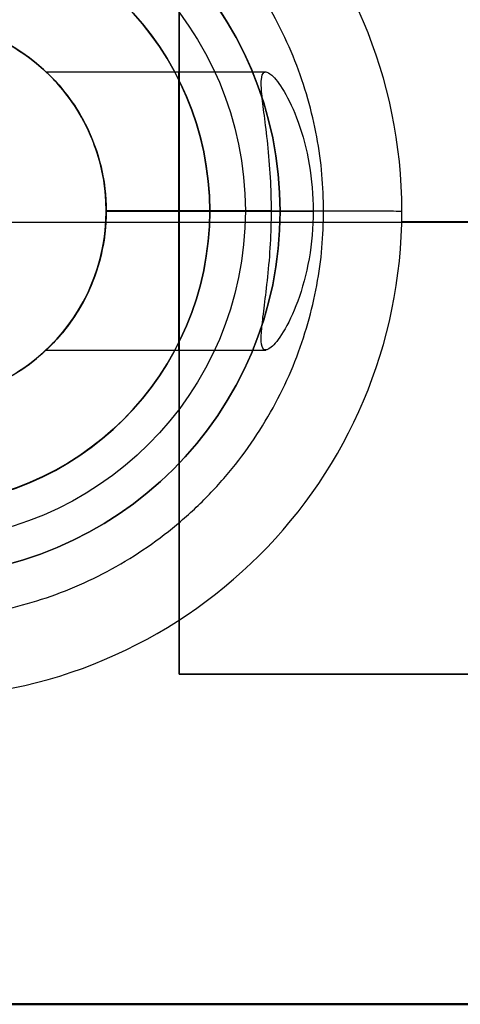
# Model space of a CAD drawing. Header units: millimetres. Extents: x -809 to 684, y -15 to 16.
# Tile 654 of 656: x 643.47 to 649.8, y -10.05 to 4.11. Entities that reach past the tile are written whole.
import ezdxf

# ---------------------------------------------------------------- set-up
doc = ezdxf.new("R2010")
doc.units = ezdxf.units.MM
doc.layers.add('METAL NEGRO', color=7, linetype='Continuous')

msp = doc.modelspace()

# ---------------------------------------------------------------- linework, layer by layer
at = {"layer": 'METAL NEGRO'}
for p, q in [((645.762, -5.303, 1118.491), (645.762, 7.697, 1118.491)), ((645.762, 7.696, 1118.744), (645.762, -5.304, 1118.738)), ((643.85, 3.36, 1089.741), (647.005, 3.361, 1089.741)), ((646.712, 1.363, 1085.241), (644.712, 1.363, 1085.241)), ((644.712, 1.36, 1091.741), (647.687, 1.36, 1091.741)), ((644.712, 1.36, 1087.741), (647.087, 1.36, 1087.741)), ((646.2, 1.358, 1093.741), (644.712, 1.358, 1093.741)), ((647.212, 1.355, 1100.241), (646.2, 1.355, 1100.241)), ((645.762, 1.196, 1118.741), (636.762, 1.196, 1118.741)), ((645.762, 1.197, 1118.241), (645.762, 1.197, 1118.741)), ((656.762, 1.197, 1118.241), (645.762, 1.197, 1118.241)), ((683.962, 1.205, 1100.241), (648.961, 1.205, 1100.241)), ((643.85, -0.64, 1089.741), (647.005, -0.64, 1089.741)), ((645.762, -5.303, 1118.488), (656.762, -5.303, 1118.488)), ((474.962, -10.049, 1109.486), (683.962, -10.049, 1109.486))]:
    msp.add_line(p, q, dxfattribs=at)
at = {"layer": 'METAL NEGRO', "extrusion": (0, -0.000480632, 1)}
for centre, radius, start, end in [((641.962, 1.884, 1100.24), 7, 0, 180), ((641.962, 1.884, 1101.74), 5.25, 0, 180), ((641.962, 1.884, 1100.99), 5.25, 0, 180), ((641.962, 1.884, 1096.99), 4.238, 0, 180), ((641.962, 1.884, 1100.24), 4.238, 0, 180), ((641.962, 1.884, 1085.24), 2.75, 0, 180), ((641.962, 1.884, 1100.24), 7, 180, 0), ((641.962, 1.884, 1101.74), 5.25, 180, 0), ((641.962, 1.884, 1100.99), 5.25, 180, 0), ((641.962, 1.884, 1096.99), 4.238, 180, 0), ((641.962, 1.884, 1100.24), 4.238, 180, 0), ((641.962, 1.884, 1085.24), 2.75, 180, 0)]:
    msp.add_arc(centre, radius, start, end, dxfattribs=at)
at = {"layer": 'METAL NEGRO', "extrusion": (0, 0.000480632, -1)}
for centre, radius, start, end in [((-641.962, 1.884, -1100.24), 5.25, 0, 180), ((-641.962, 1.884, -1085.24), 4.75, 0, 180), ((-641.962, 1.884, -1093.74), 4.238, 0, 180), ((-641.962, 1.884, -1089.49), 2.75, 0, 133.8014), ((-641.962, 1.884, -1093.74), 2.75, 0, 180), ((-641.962, 1.884, -1100.24), 5.25, 180, 0), ((-641.962, 1.884, -1085.24), 4.75, 180, 0), ((-641.962, 1.884, -1093.74), 4.238, 180, 0), ((-641.962, 1.884, -1089.49), 2.75, 226.1972, 0), ((-641.962, 1.884, -1093.74), 2.75, 180, 0)]:
    msp.add_arc(centre, radius, start, end, dxfattribs=at)
at = {"layer": 'METAL NEGRO', "extrusion": (1, 0, 0)}
for start, end in [(270.0275, 0), (0, 90.0275), (90.0275, 270.0275)]:
    msp.add_arc((1.36, 1089.741, 645.754), 2, start, end, dxfattribs=at)
at = {"layer": 'METAL NEGRO'}
for points, degree in [([(645.762, -5.303, 1118.238), (645.762, 7.697, 1118.244)], 1), ([(644.712, 1.361, 1087.741), (644.712, 1.145, 1087.741), (644.664, 0.722, 1087.807), (644.438, 0.113, 1088.129), (644.144, -0.332, 1088.615), (643.909, -0.586, 1089.173), (643.821, -0.665, 1089.725), (643.905, -0.59, 1090.3), (644.14, -0.339, 1090.857), (644.436, 0.107, 1091.349), (644.663, 0.719, 1091.674), (644.712, 1.143, 1091.741), (644.712, 1.359, 1091.741)], 3), ([(644.712, 1.361, 1087.741), (644.712, 1.363, 1085.241)], 1), ([(644.712, 1.361, 1087.741), (647.087, 1.361, 1087.741)], 1), ([(647.687, 1.359, 1091.741), (644.712, 1.359, 1091.741)], 1), ([(644.712, 1.359, 1091.741), (644.712, 1.358, 1093.741)], 1), ([(646.2, 1.355, 1100.241), (646.2, 1.358, 1093.741)], 1), ([(647.087, 1.361, 1087.741), (646.712, 1.363, 1085.241)], 1), ([(646.712, 1.363, 1085.241), (647.087, 1.361, 1087.741)], 1), ([(647.687, 1.359, 1091.741), (647.687, 1.128, 1091.741), (647.647, 0.663, 1091.661), (647.473, 0.033, 1091.295), (647.251, -0.417, 1090.74), (647.071, -0.632, 1090.13), (646.968, -0.657, 1089.55), (646.934, -0.53, 1089.032), (646.945, -0.328, 1088.637), (646.985, -0.011, 1088.256), (647.037, 0.402, 1087.961), (647.079, 0.888, 1087.776), (647.087, 1.206, 1087.741), (647.087, 1.361, 1087.741)], 3), ([(647.212, 1.355, 1101.741), (647.212, 1.355, 1100.241)], 1), ([(648.962, 1.355, 1100.241), (647.687, 1.359, 1091.741)], 1), ([(656.762, -5.303, 1118.238), (645.762, -5.303, 1118.238)], 1), ([(645.762, -5.303, 1118.238), (645.762, -5.304, 1118.738)], 1), ([(645.762, -5.304, 1118.738), (656.762, -5.304, 1118.738)], 1), ([(683.962, -10.045, 1100.236), (474.962, -10.045, 1100.236)], 1), ([(474.962, -10.054, 1118.736), (683.962, -10.054, 1118.736)], 1)]:
    msp.add_open_spline(points, degree=degree, dxfattribs=at)
for points in [[(647.837, 1.359, 1092.741), (647.837, 7.234, 1092.744), (641.962, 7.234, 1092.744), (636.087, 7.234, 1092.744), (636.087, 1.359, 1092.741)], [(636.087, 1.359, 1092.741), (636.087, -4.516, 1092.738), (641.962, -4.516, 1092.738), (647.837, -4.516, 1092.738), (647.837, 1.359, 1092.741)]]:
    msp.add_rational_spline(points, [1, 0.707106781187, 1, 0.707106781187, 1], degree=2, knots=[1.570796, 1.570796, 1.570796, 3.141593, 3.141593, 4.712389, 4.712389, 4.712389], dxfattribs=at)
for points, knots in [([(643.85, 3.36, 1089.741), (643.85, 3.36, 1089.739), (643.85, 3.361, 1089.549), (643.908, 3.308, 1089.179), (644.142, 3.057, 1088.621), (644.436, 2.613, 1088.133), (644.663, 2.002, 1087.808), (644.712, 1.578, 1087.741), (644.712, 1.361, 1087.741)], [-3.338173, -3.338173, -3.338173, -3.338173, -3.330187, -2.66415, -1.998112, -1.332075, -0.666037, 0, 0, 0, 0]), ([(644.712, 1.359, 1091.741), (644.712, 1.575, 1091.741), (644.664, 1.998, 1091.675), (644.437, 2.61, 1091.352), (644.142, 3.055, 1090.864), (643.907, 3.308, 1090.309), (643.85, 3.36, 1089.927), (643.85, 3.36, 1089.741)], [-6.660375, -6.660375, -6.660375, -6.660375, -5.994337, -5.3283, -4.662262, -3.996225, -3.338173, -3.338173, -3.338173, -3.338173]), ([(647.087, 1.361, 1087.741), (647.087, 1.518, 1087.741), (647.079, 1.84, 1087.777), (647.036, 2.333, 1087.967), (646.983, 2.75, 1088.272), (646.944, 3.068, 1088.666), (646.935, 3.263, 1089.067), (646.963, 3.352, 1089.46), (646.997, 3.361, 1089.693), (647.005, 3.361, 1089.741)], [0, 0, 0, 0, 0.585897, 1.171794, 1.757691, 2.343588, 2.929485, 3.515382, 3.66635, 3.66635, 3.66635, 3.66635]), ([(647.005, 3.361, 1089.741), (647.027, 3.361, 1089.88), (647.095, 3.326, 1090.217), (647.262, 3.119, 1090.771), (647.481, 2.664, 1091.313), (647.649, 2.041, 1091.665), (647.687, 1.585, 1091.741), (647.687, 1.359, 1091.741)], [3.66635, 3.66635, 3.66635, 3.66635, 4.101279, 4.687176, 5.273073, 5.85897, 6.444867, 6.444867, 6.444867, 6.444867])]:
    msp.add_open_spline(points, degree=3, knots=knots, dxfattribs=at)

doc.saveas('drawing.dxf')
